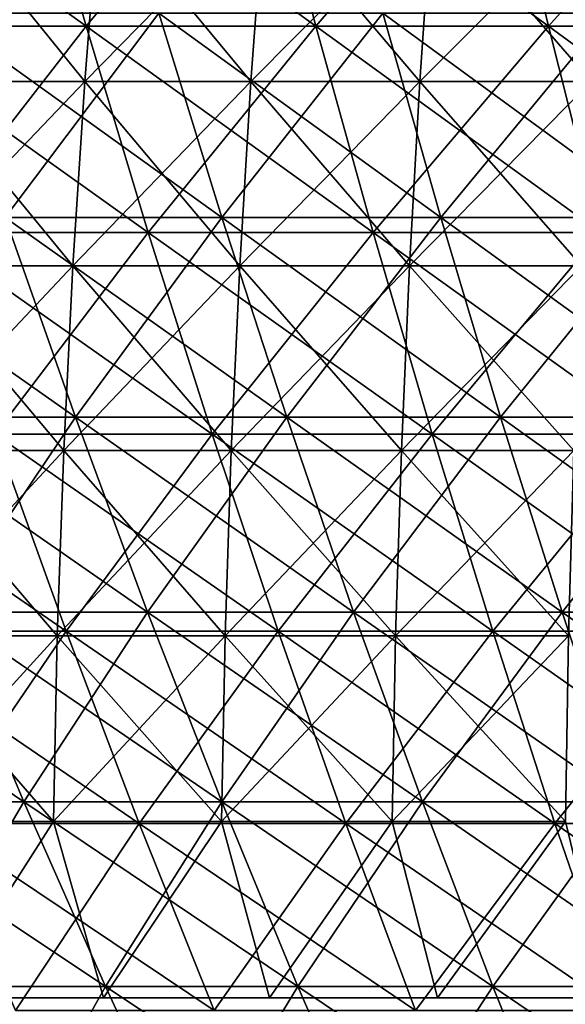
# Model space of a CAD drawing. Header units: millimetres. Extents: x -125 to 125, y -45 to 4025.
# Tile 344 of 656: x -36 to -29, y 3934 to 3946. Entities that reach past the tile are written whole.
import ezdxf

# ---------------------------------------------------------------- set-up
doc = ezdxf.new("R2010")
doc.units = ezdxf.units.MM
doc.header["$LTSCALE"] = 6.999206
for name, color, linetype in [('21', 7, 'CONTINUOUS'), ('22', 7, 'CONTINUOUS'), ('23', 7, 'CONTINUOUS'), ('24', 7, 'CONTINUOUS'), ('26', 7, 'CONTINUOUS'), ('27', 7, 'CONTINUOUS')]:
    doc.layers.add(name, color=color, linetype=linetype)

msp = doc.modelspace()

# ---------------------------------------------------------------- linework, layer by layer
at = {"layer": '21', "color": 7, "linetype": 'CONTINUOUS'}
for points in [[(-37.84, 3946.257, 89.401), (-35.069, 3946.257, 90.524), (-38.632, 3948.828, 91.271), (-37.84, 3946.257, 89.401)], [(-38.632, 3948.828, 91.271), (-35.069, 3946.257, 90.524), (-35.803, 3948.828, 92.418), (-38.632, 3948.828, 91.271)], [(-35.069, 3946.257, 90.524), (-32.265, 3946.257, 91.561), (-35.803, 3948.828, 92.418), (-35.069, 3946.257, 90.524)], [(-35.803, 3948.828, 92.418), (-32.265, 3946.257, 91.561), (-32.94, 3948.828, 93.476), (-35.803, 3948.828, 92.418)], [(-32.265, 3946.257, 91.561), (-29.43, 3946.257, 92.511), (-32.94, 3948.828, 93.476), (-32.265, 3946.257, 91.561)], [(-32.94, 3948.828, 93.476), (-29.43, 3946.257, 92.511), (-30.046, 3948.828, 94.446), (-32.94, 3948.828, 93.476)], [(-29.43, 3946.257, 92.511), (-26.567, 3946.257, 93.374), (-30.046, 3948.828, 94.446), (-29.43, 3946.257, 92.511)], [(-30.046, 3948.828, 94.446), (-26.567, 3946.257, 93.374), (-27.123, 3948.828, 95.327), (-30.046, 3948.828, 94.446)], [(-37.023, 3943.739, 87.47), (-34.312, 3943.739, 88.569), (-37.84, 3946.257, 89.401), (-37.023, 3943.739, 87.47)], [(-37.84, 3946.257, 89.401), (-34.312, 3943.739, 88.569), (-35.069, 3946.257, 90.524), (-37.84, 3946.257, 89.401)], [(-34.312, 3943.739, 88.569), (-31.568, 3943.739, 89.583), (-35.069, 3946.257, 90.524), (-34.312, 3943.739, 88.569)], [(-35.069, 3946.257, 90.524), (-31.568, 3943.739, 89.583), (-32.265, 3946.257, 91.561), (-35.069, 3946.257, 90.524)], [(-31.568, 3943.739, 89.583), (-28.794, 3943.739, 90.513), (-32.265, 3946.257, 91.561), (-31.568, 3943.739, 89.583)], [(-32.265, 3946.257, 91.561), (-28.794, 3943.739, 90.513), (-29.43, 3946.257, 92.511), (-32.265, 3946.257, 91.561)], [(-28.794, 3943.739, 90.513), (-25.993, 3943.739, 91.357), (-29.43, 3946.257, 92.511), (-28.794, 3943.739, 90.513)], [(-29.43, 3946.257, 92.511), (-25.993, 3943.739, 91.357), (-26.567, 3946.257, 93.374), (-29.43, 3946.257, 92.511)], [(-36.18, 3941.278, 85.479), (-33.531, 3941.278, 86.552), (-37.023, 3943.739, 87.47), (-36.18, 3941.278, 85.479)], [(-37.023, 3943.739, 87.47), (-33.531, 3941.278, 86.552), (-34.312, 3943.739, 88.569), (-37.023, 3943.739, 87.47)], [(-33.531, 3941.278, 86.552), (-30.849, 3941.278, 87.544), (-34.312, 3943.739, 88.569), (-33.531, 3941.278, 86.552)], [(-34.312, 3943.739, 88.569), (-30.849, 3941.278, 87.544), (-31.568, 3943.739, 89.583), (-34.312, 3943.739, 88.569)], [(-30.849, 3941.278, 87.544), (-28.139, 3941.278, 88.452), (-31.568, 3943.739, 89.583), (-30.849, 3941.278, 87.544)], [(-31.568, 3943.739, 89.583), (-28.139, 3941.278, 88.452), (-28.794, 3943.739, 90.513), (-31.568, 3943.739, 89.583)], [(-37.865, 3938.874, 82.302), (-35.312, 3938.874, 83.429), (-38.795, 3941.278, 84.324), (-37.865, 3938.874, 82.302)], [(-38.795, 3941.278, 84.324), (-35.312, 3938.874, 83.429), (-36.18, 3941.278, 85.479), (-38.795, 3941.278, 84.324)], [(-35.312, 3938.874, 83.429), (-32.726, 3938.874, 84.477), (-36.18, 3941.278, 85.479), (-35.312, 3938.874, 83.429)], [(-36.18, 3941.278, 85.479), (-32.726, 3938.874, 84.477), (-33.531, 3941.278, 86.552), (-36.18, 3941.278, 85.479)], [(-32.726, 3938.874, 84.477), (-30.109, 3938.874, 85.444), (-33.531, 3941.278, 86.552), (-32.726, 3938.874, 84.477)], [(-33.531, 3941.278, 86.552), (-30.109, 3938.874, 85.444), (-30.849, 3941.278, 87.544), (-33.531, 3941.278, 86.552)], [(-30.109, 3938.874, 85.444), (-27.464, 3938.874, 86.331), (-30.849, 3941.278, 87.544), (-30.109, 3938.874, 85.444)], [(-30.849, 3941.278, 87.544), (-27.464, 3938.874, 86.331), (-28.139, 3941.278, 88.452), (-30.849, 3941.278, 87.544)], [(-36.908, 3936.529, 80.223), (-34.42, 3936.529, 81.321), (-37.865, 3938.874, 82.302), (-36.908, 3936.529, 80.223)], [(-37.865, 3938.874, 82.302), (-34.42, 3936.529, 81.321), (-35.312, 3938.874, 83.429), (-37.865, 3938.874, 82.302)], [(-34.42, 3936.529, 81.321), (-31.9, 3936.529, 82.343), (-35.312, 3938.874, 83.429), (-34.42, 3936.529, 81.321)], [(-35.312, 3938.874, 83.429), (-31.9, 3936.529, 82.343), (-32.726, 3938.874, 84.477), (-35.312, 3938.874, 83.429)], [(-31.9, 3936.529, 82.343), (-29.349, 3936.529, 83.286), (-32.726, 3938.874, 84.477), (-31.9, 3936.529, 82.343)], [(-32.726, 3938.874, 84.477), (-29.349, 3936.529, 83.286), (-30.109, 3938.874, 85.444), (-32.726, 3938.874, 84.477)], [(-29.349, 3936.529, 83.286), (-26.77, 3936.529, 84.15), (-30.109, 3938.874, 85.444), (-29.349, 3936.529, 83.286)], [(-30.109, 3938.874, 85.444), (-26.77, 3936.529, 84.15), (-27.464, 3938.874, 86.331), (-30.109, 3938.874, 85.444)], [(-35.927, 3934.245, 78.089), (-33.505, 3934.245, 79.158), (-36.908, 3936.529, 80.223), (-35.927, 3934.245, 78.089)], [(-36.908, 3936.529, 80.223), (-33.505, 3934.245, 79.158), (-34.42, 3936.529, 81.321), (-36.908, 3936.529, 80.223)], [(-33.505, 3934.245, 79.158), (-31.051, 3934.245, 80.152), (-34.42, 3936.529, 81.321), (-33.505, 3934.245, 79.158)], [(-34.42, 3936.529, 81.321), (-31.051, 3934.245, 80.152), (-31.9, 3936.529, 82.343), (-34.42, 3936.529, 81.321)], [(-31.051, 3934.245, 80.152), (-28.568, 3934.245, 81.07), (-31.9, 3936.529, 82.343), (-31.051, 3934.245, 80.152)], [(-31.9, 3936.529, 82.343), (-28.568, 3934.245, 81.07), (-29.349, 3936.529, 83.286), (-31.9, 3936.529, 82.343)], [(-28.568, 3934.245, 81.07), (-26.058, 3934.245, 81.912), (-29.349, 3936.529, 83.286), (-28.568, 3934.245, 81.07)], [(-29.349, 3936.529, 83.286), (-26.058, 3934.245, 81.912), (-26.77, 3936.529, 84.15), (-29.349, 3936.529, 83.286)]]:
    msp.add_3dface(points, dxfattribs=at)
at = {"layer": '22', "color": 7, "linetype": 'CONTINUOUS'}
for points in [[(-35.803, 3948.828, -92.418), (-37.84, 3946.257, -89.401), (-38.632, 3948.828, -91.271), (-35.803, 3948.828, -92.418)], [(-35.069, 3946.257, -90.524), (-37.84, 3946.257, -89.401), (-35.803, 3948.828, -92.418), (-35.069, 3946.257, -90.524)], [(-32.94, 3948.828, -93.476), (-35.069, 3946.257, -90.524), (-35.803, 3948.828, -92.418), (-32.94, 3948.828, -93.476)], [(-32.265, 3946.257, -91.561), (-35.069, 3946.257, -90.524), (-32.94, 3948.828, -93.476), (-32.265, 3946.257, -91.561)], [(-30.046, 3948.828, -94.446), (-32.265, 3946.257, -91.561), (-32.94, 3948.828, -93.476), (-30.046, 3948.828, -94.446)], [(-29.43, 3946.257, -92.511), (-32.265, 3946.257, -91.561), (-30.046, 3948.828, -94.446), (-29.43, 3946.257, -92.511)], [(-27.123, 3948.828, -95.327), (-29.43, 3946.257, -92.511), (-30.046, 3948.828, -94.446), (-27.123, 3948.828, -95.327)], [(-26.567, 3946.257, -93.374), (-29.43, 3946.257, -92.511), (-27.123, 3948.828, -95.327), (-26.567, 3946.257, -93.374)], [(-35.069, 3946.257, -90.524), (-37.023, 3943.739, -87.47), (-37.84, 3946.257, -89.401), (-35.069, 3946.257, -90.524)], [(-34.312, 3943.739, -88.569), (-37.023, 3943.739, -87.47), (-35.069, 3946.257, -90.524), (-34.312, 3943.739, -88.569)], [(-32.265, 3946.257, -91.561), (-34.312, 3943.739, -88.569), (-35.069, 3946.257, -90.524), (-32.265, 3946.257, -91.561)], [(-31.568, 3943.739, -89.583), (-34.312, 3943.739, -88.569), (-32.265, 3946.257, -91.561), (-31.568, 3943.739, -89.583)], [(-29.43, 3946.257, -92.511), (-31.568, 3943.739, -89.583), (-32.265, 3946.257, -91.561), (-29.43, 3946.257, -92.511)], [(-28.794, 3943.739, -90.513), (-31.568, 3943.739, -89.583), (-29.43, 3946.257, -92.511), (-28.794, 3943.739, -90.513)], [(-26.567, 3946.257, -93.374), (-28.794, 3943.739, -90.513), (-29.43, 3946.257, -92.511), (-26.567, 3946.257, -93.374)], [(-34.312, 3943.739, -88.569), (-36.18, 3941.278, -85.479), (-37.023, 3943.739, -87.47), (-34.312, 3943.739, -88.569)], [(-33.531, 3941.278, -86.552), (-36.18, 3941.278, -85.479), (-34.312, 3943.739, -88.569), (-33.531, 3941.278, -86.552)], [(-31.568, 3943.739, -89.583), (-33.531, 3941.278, -86.552), (-34.312, 3943.739, -88.569), (-31.568, 3943.739, -89.583)], [(-30.849, 3941.278, -87.544), (-33.531, 3941.278, -86.552), (-31.568, 3943.739, -89.583), (-30.849, 3941.278, -87.544)], [(-28.794, 3943.739, -90.513), (-30.849, 3941.278, -87.544), (-31.568, 3943.739, -89.583), (-28.794, 3943.739, -90.513)], [(-28.139, 3941.278, -88.452), (-30.849, 3941.278, -87.544), (-28.794, 3943.739, -90.513), (-28.139, 3941.278, -88.452)], [(-35.312, 3938.874, -83.429), (-37.865, 3938.874, -82.302), (-36.18, 3941.278, -85.479), (-35.312, 3938.874, -83.429)], [(-33.531, 3941.278, -86.552), (-35.312, 3938.874, -83.429), (-36.18, 3941.278, -85.479), (-33.531, 3941.278, -86.552)], [(-32.726, 3938.874, -84.477), (-35.312, 3938.874, -83.429), (-33.531, 3941.278, -86.552), (-32.726, 3938.874, -84.477)], [(-30.849, 3941.278, -87.544), (-32.726, 3938.874, -84.477), (-33.531, 3941.278, -86.552), (-30.849, 3941.278, -87.544)], [(-30.109, 3938.874, -85.444), (-32.726, 3938.874, -84.477), (-30.849, 3941.278, -87.544), (-30.109, 3938.874, -85.444)], [(-28.139, 3941.278, -88.452), (-30.109, 3938.874, -85.444), (-30.849, 3941.278, -87.544), (-28.139, 3941.278, -88.452)], [(-27.464, 3938.874, -86.331), (-30.109, 3938.874, -85.444), (-28.139, 3941.278, -88.452), (-27.464, 3938.874, -86.331)], [(-35.312, 3938.874, -83.429), (-36.908, 3936.529, -80.223), (-37.865, 3938.874, -82.302), (-35.312, 3938.874, -83.429)], [(-34.42, 3936.529, -81.321), (-36.908, 3936.529, -80.223), (-35.312, 3938.874, -83.429), (-34.42, 3936.529, -81.321)], [(-32.726, 3938.874, -84.477), (-34.42, 3936.529, -81.321), (-35.312, 3938.874, -83.429), (-32.726, 3938.874, -84.477)], [(-31.9, 3936.529, -82.343), (-34.42, 3936.529, -81.321), (-32.726, 3938.874, -84.477), (-31.9, 3936.529, -82.343)], [(-30.109, 3938.874, -85.444), (-31.9, 3936.529, -82.343), (-32.726, 3938.874, -84.477), (-30.109, 3938.874, -85.444)], [(-29.349, 3936.529, -83.286), (-31.9, 3936.529, -82.343), (-30.109, 3938.874, -85.444), (-29.349, 3936.529, -83.286)], [(-27.464, 3938.874, -86.331), (-29.349, 3936.529, -83.286), (-30.109, 3938.874, -85.444), (-27.464, 3938.874, -86.331)], [(-26.77, 3936.529, -84.15), (-29.349, 3936.529, -83.286), (-27.464, 3938.874, -86.331), (-26.77, 3936.529, -84.15)], [(-34.42, 3936.529, -81.321), (-35.927, 3934.245, -78.089), (-36.908, 3936.529, -80.223), (-34.42, 3936.529, -81.321)], [(-33.505, 3934.245, -79.158), (-35.927, 3934.245, -78.089), (-34.42, 3936.529, -81.321), (-33.505, 3934.245, -79.158)], [(-31.9, 3936.529, -82.343), (-33.505, 3934.245, -79.158), (-34.42, 3936.529, -81.321), (-31.9, 3936.529, -82.343)], [(-31.051, 3934.245, -80.152), (-33.505, 3934.245, -79.158), (-31.9, 3936.529, -82.343), (-31.051, 3934.245, -80.152)], [(-29.349, 3936.529, -83.286), (-31.051, 3934.245, -80.152), (-31.9, 3936.529, -82.343), (-29.349, 3936.529, -83.286)], [(-28.568, 3934.245, -81.07), (-31.051, 3934.245, -80.152), (-29.349, 3936.529, -83.286), (-28.568, 3934.245, -81.07)], [(-26.77, 3936.529, -84.15), (-28.568, 3934.245, -81.07), (-29.349, 3936.529, -83.286), (-26.77, 3936.529, -84.15)]]:
    msp.add_3dface(points, dxfattribs=at)
at = {"layer": '23', "color": 7, "linetype": 'CONTINUOUS'}
for points in [[(-36.053, 3943.923, -85.18), (-33.413, 3943.923, -86.25), (-36.883, 3946.417, -87.14), (-36.053, 3943.923, -85.18)], [(-36.883, 3946.417, -87.14), (-33.413, 3943.923, -86.25), (-34.182, 3946.417, -88.234), (-36.883, 3946.417, -87.14)], [(-33.413, 3943.923, -86.25), (-30.741, 3943.923, -87.238), (-34.182, 3946.417, -88.234), (-33.413, 3943.923, -86.25)], [(-34.182, 3946.417, -88.234), (-30.741, 3943.923, -87.238), (-31.449, 3946.417, -89.245), (-34.182, 3946.417, -88.234)], [(-30.741, 3943.923, -87.238), (-28.04, 3943.923, -88.143), (-31.449, 3946.417, -89.245), (-30.741, 3943.923, -87.238)], [(-31.449, 3946.417, -89.245), (-28.04, 3943.923, -88.143), (-28.685, 3946.417, -90.171), (-31.449, 3946.417, -89.245)], [(-37.743, 3941.486, -82.036), (-35.198, 3941.486, -83.159), (-38.66, 3943.923, -84.029), (-37.743, 3941.486, -82.036)], [(-38.66, 3943.923, -84.029), (-35.198, 3941.486, -83.159), (-36.053, 3943.923, -85.18), (-38.66, 3943.923, -84.029)], [(-35.198, 3941.486, -83.159), (-32.621, 3941.486, -84.204), (-36.053, 3943.923, -85.18), (-35.198, 3941.486, -83.159)], [(-36.053, 3943.923, -85.18), (-32.621, 3941.486, -84.204), (-33.413, 3943.923, -86.25), (-36.053, 3943.923, -85.18)], [(-32.621, 3941.486, -84.204), (-30.012, 3941.486, -85.168), (-33.413, 3943.923, -86.25), (-32.621, 3941.486, -84.204)], [(-33.413, 3943.923, -86.25), (-30.012, 3941.486, -85.168), (-30.741, 3943.923, -87.238), (-33.413, 3943.923, -86.25)], [(-30.012, 3941.486, -85.168), (-27.375, 3941.486, -86.052), (-30.741, 3943.923, -87.238), (-30.012, 3941.486, -85.168)], [(-30.741, 3943.923, -87.238), (-27.375, 3941.486, -86.052), (-28.04, 3943.923, -88.143), (-30.741, 3943.923, -87.238)], [(-36.799, 3939.109, -79.985), (-34.318, 3939.109, -81.08), (-37.743, 3941.486, -82.036), (-36.799, 3939.109, -79.985)], [(-37.743, 3941.486, -82.036), (-34.318, 3939.109, -81.08), (-35.198, 3941.486, -83.159), (-37.743, 3941.486, -82.036)], [(-34.318, 3939.109, -81.08), (-31.805, 3939.109, -82.098), (-35.198, 3941.486, -83.159), (-34.318, 3939.109, -81.08)], [(-35.198, 3941.486, -83.159), (-31.805, 3939.109, -82.098), (-32.621, 3941.486, -84.204), (-35.198, 3941.486, -83.159)], [(-31.805, 3939.109, -82.098), (-29.262, 3939.109, -83.039), (-32.621, 3941.486, -84.204), (-31.805, 3939.109, -82.098)], [(-32.621, 3941.486, -84.204), (-29.262, 3939.109, -83.039), (-30.012, 3941.486, -85.168), (-32.621, 3941.486, -84.204)], [(-29.262, 3939.109, -83.039), (-26.691, 3939.109, -83.901), (-30.012, 3941.486, -85.168), (-29.262, 3939.109, -83.039)], [(-30.012, 3941.486, -85.168), (-26.691, 3939.109, -83.901), (-27.375, 3941.486, -86.052), (-30.012, 3941.486, -85.168)], [(-38.21, 3936.793, -76.736), (-35.829, 3936.793, -77.876), (-39.244, 3939.109, -78.813), (-38.21, 3936.793, -76.736)], [(-39.244, 3939.109, -78.813), (-35.829, 3936.793, -77.876), (-36.799, 3939.109, -79.985), (-39.244, 3939.109, -78.813)], [(-35.829, 3936.793, -77.876), (-33.414, 3936.793, -78.943), (-36.799, 3939.109, -79.985), (-35.829, 3936.793, -77.876)], [(-36.799, 3939.109, -79.985), (-33.414, 3936.793, -78.943), (-34.318, 3939.109, -81.08), (-36.799, 3939.109, -79.985)], [(-33.414, 3936.793, -78.943), (-30.967, 3936.793, -79.934), (-34.318, 3939.109, -81.08), (-33.414, 3936.793, -78.943)], [(-34.318, 3939.109, -81.08), (-30.967, 3936.793, -79.934), (-31.805, 3939.109, -82.098), (-34.318, 3939.109, -81.08)], [(-30.967, 3936.793, -79.934), (-28.49, 3936.793, -80.85), (-31.805, 3939.109, -82.098), (-30.967, 3936.793, -79.934)], [(-31.805, 3939.109, -82.098), (-28.49, 3936.793, -80.85), (-29.262, 3939.109, -83.039), (-31.805, 3939.109, -82.098)], [(-28.49, 3936.793, -80.85), (-25.987, 3936.793, -81.689), (-29.262, 3939.109, -83.039), (-28.49, 3936.793, -80.85)], [(-29.262, 3939.109, -83.039), (-25.987, 3936.793, -81.689), (-26.691, 3939.109, -83.901), (-29.262, 3939.109, -83.039)], [(-37.149, 3934.539, -74.604), (-34.833, 3934.539, -75.713), (-38.21, 3936.793, -76.736), (-37.149, 3934.539, -74.604)], [(-38.21, 3936.793, -76.736), (-34.833, 3934.539, -75.713), (-35.829, 3936.793, -77.876), (-38.21, 3936.793, -76.736)], [(-34.833, 3934.539, -75.713), (-32.485, 3934.539, -76.75), (-35.829, 3936.793, -77.876), (-34.833, 3934.539, -75.713)], [(-35.829, 3936.793, -77.876), (-32.485, 3934.539, -76.75), (-33.414, 3936.793, -78.943), (-35.829, 3936.793, -77.876)], [(-32.485, 3934.539, -76.75), (-30.106, 3934.539, -77.714), (-33.414, 3936.793, -78.943), (-32.485, 3934.539, -76.75)], [(-33.414, 3936.793, -78.943), (-30.106, 3934.539, -77.714), (-30.967, 3936.793, -79.934), (-33.414, 3936.793, -78.943)], [(-30.106, 3934.539, -77.714), (-27.699, 3934.539, -78.604), (-30.967, 3936.793, -79.934), (-30.106, 3934.539, -77.714)], [(-30.967, 3936.793, -79.934), (-27.699, 3934.539, -78.604), (-28.49, 3936.793, -80.85), (-30.967, 3936.793, -79.934)], [(-36.061, 3932.35, -72.419), (-33.813, 3932.35, -73.496), (-37.149, 3934.539, -74.604), (-36.061, 3932.35, -72.419)], [(-37.149, 3934.539, -74.604), (-33.813, 3932.35, -73.496), (-34.833, 3934.539, -75.713), (-37.149, 3934.539, -74.604)], [(-33.813, 3932.35, -73.496), (-31.534, 3932.35, -74.502), (-34.833, 3934.539, -75.713), (-33.813, 3932.35, -73.496)], [(-34.833, 3934.539, -75.713), (-31.534, 3932.35, -74.502), (-32.485, 3934.539, -76.75), (-34.833, 3934.539, -75.713)], [(-31.534, 3932.35, -74.502), (-29.225, 3932.35, -75.438), (-32.485, 3934.539, -76.75), (-31.534, 3932.35, -74.502)], [(-32.485, 3934.539, -76.75), (-29.225, 3932.35, -75.438), (-30.106, 3934.539, -77.714), (-32.485, 3934.539, -76.75)], [(-29.225, 3932.35, -75.438), (-26.888, 3932.35, -76.302), (-30.106, 3934.539, -77.714), (-29.225, 3932.35, -75.438)], [(-30.106, 3934.539, -77.714), (-26.888, 3932.35, -76.302), (-27.699, 3934.539, -78.604), (-30.106, 3934.539, -77.714)]]:
    msp.add_3dface(points, dxfattribs=at)
at = {"layer": '24', "color": 7, "linetype": 'CONTINUOUS'}
for points in [[(-34.182, 3946.417, 88.234), (-36.053, 3943.923, 85.18), (-36.883, 3946.417, 87.14), (-34.182, 3946.417, 88.234)], [(-33.413, 3943.923, 86.25), (-36.053, 3943.923, 85.18), (-34.182, 3946.417, 88.234), (-33.413, 3943.923, 86.25)], [(-31.449, 3946.417, 89.245), (-33.413, 3943.923, 86.25), (-34.182, 3946.417, 88.234), (-31.449, 3946.417, 89.245)], [(-30.741, 3943.923, 87.238), (-33.413, 3943.923, 86.25), (-31.449, 3946.417, 89.245), (-30.741, 3943.923, 87.238)], [(-28.685, 3946.417, 90.171), (-30.741, 3943.923, 87.238), (-31.449, 3946.417, 89.245), (-28.685, 3946.417, 90.171)], [(-28.04, 3943.923, 88.143), (-30.741, 3943.923, 87.238), (-28.685, 3946.417, 90.171), (-28.04, 3943.923, 88.143)], [(-35.198, 3941.486, 83.159), (-37.743, 3941.486, 82.036), (-36.053, 3943.923, 85.18), (-35.198, 3941.486, 83.159)], [(-33.413, 3943.923, 86.25), (-35.198, 3941.486, 83.159), (-36.053, 3943.923, 85.18), (-33.413, 3943.923, 86.25)], [(-32.621, 3941.486, 84.204), (-35.198, 3941.486, 83.159), (-33.413, 3943.923, 86.25), (-32.621, 3941.486, 84.204)], [(-30.741, 3943.923, 87.238), (-32.621, 3941.486, 84.204), (-33.413, 3943.923, 86.25), (-30.741, 3943.923, 87.238)], [(-30.012, 3941.486, 85.168), (-32.621, 3941.486, 84.204), (-30.741, 3943.923, 87.238), (-30.012, 3941.486, 85.168)], [(-28.04, 3943.923, 88.143), (-30.012, 3941.486, 85.168), (-30.741, 3943.923, 87.238), (-28.04, 3943.923, 88.143)], [(-27.375, 3941.486, 86.052), (-30.012, 3941.486, 85.168), (-28.04, 3943.923, 88.143), (-27.375, 3941.486, 86.052)], [(-35.198, 3941.486, 83.159), (-36.799, 3939.109, 79.985), (-37.743, 3941.486, 82.036), (-35.198, 3941.486, 83.159)], [(-34.318, 3939.109, 81.08), (-36.799, 3939.109, 79.985), (-35.198, 3941.486, 83.159), (-34.318, 3939.109, 81.08)], [(-32.621, 3941.486, 84.204), (-34.318, 3939.109, 81.08), (-35.198, 3941.486, 83.159), (-32.621, 3941.486, 84.204)], [(-31.805, 3939.109, 82.098), (-34.318, 3939.109, 81.08), (-32.621, 3941.486, 84.204), (-31.805, 3939.109, 82.098)], [(-30.012, 3941.486, 85.168), (-31.805, 3939.109, 82.098), (-32.621, 3941.486, 84.204), (-30.012, 3941.486, 85.168)], [(-29.262, 3939.109, 83.039), (-31.805, 3939.109, 82.098), (-30.012, 3941.486, 85.168), (-29.262, 3939.109, 83.039)], [(-27.375, 3941.486, 86.052), (-29.262, 3939.109, 83.039), (-30.012, 3941.486, 85.168), (-27.375, 3941.486, 86.052)], [(-26.691, 3939.109, 83.901), (-29.262, 3939.109, 83.039), (-27.375, 3941.486, 86.052), (-26.691, 3939.109, 83.901)], [(-35.829, 3936.793, 77.876), (-38.21, 3936.793, 76.736), (-36.799, 3939.109, 79.985), (-35.829, 3936.793, 77.876)], [(-34.318, 3939.109, 81.08), (-35.829, 3936.793, 77.876), (-36.799, 3939.109, 79.985), (-34.318, 3939.109, 81.08)], [(-33.414, 3936.793, 78.943), (-35.829, 3936.793, 77.876), (-34.318, 3939.109, 81.08), (-33.414, 3936.793, 78.943)], [(-31.805, 3939.109, 82.098), (-33.414, 3936.793, 78.943), (-34.318, 3939.109, 81.08), (-31.805, 3939.109, 82.098)], [(-30.967, 3936.793, 79.934), (-33.414, 3936.793, 78.943), (-31.805, 3939.109, 82.098), (-30.967, 3936.793, 79.934)], [(-29.262, 3939.109, 83.039), (-30.967, 3936.793, 79.934), (-31.805, 3939.109, 82.098), (-29.262, 3939.109, 83.039)], [(-28.49, 3936.793, 80.85), (-30.967, 3936.793, 79.934), (-29.262, 3939.109, 83.039), (-28.49, 3936.793, 80.85)], [(-26.691, 3939.109, 83.901), (-28.49, 3936.793, 80.85), (-29.262, 3939.109, 83.039), (-26.691, 3939.109, 83.901)], [(-35.829, 3936.793, 77.876), (-37.149, 3934.539, 74.604), (-38.21, 3936.793, 76.736), (-35.829, 3936.793, 77.876)], [(-34.833, 3934.539, 75.713), (-37.149, 3934.539, 74.604), (-35.829, 3936.793, 77.876), (-34.833, 3934.539, 75.713)], [(-33.414, 3936.793, 78.943), (-34.833, 3934.539, 75.713), (-35.829, 3936.793, 77.876), (-33.414, 3936.793, 78.943)], [(-32.485, 3934.539, 76.75), (-34.833, 3934.539, 75.713), (-33.414, 3936.793, 78.943), (-32.485, 3934.539, 76.75)], [(-30.967, 3936.793, 79.934), (-32.485, 3934.539, 76.75), (-33.414, 3936.793, 78.943), (-30.967, 3936.793, 79.934)], [(-30.106, 3934.539, 77.714), (-32.485, 3934.539, 76.75), (-30.967, 3936.793, 79.934), (-30.106, 3934.539, 77.714)], [(-28.49, 3936.793, 80.85), (-30.106, 3934.539, 77.714), (-30.967, 3936.793, 79.934), (-28.49, 3936.793, 80.85)], [(-27.699, 3934.539, 78.604), (-30.106, 3934.539, 77.714), (-28.49, 3936.793, 80.85), (-27.699, 3934.539, 78.604)], [(-34.833, 3934.539, 75.713), (-36.061, 3932.35, 72.419), (-37.149, 3934.539, 74.604), (-34.833, 3934.539, 75.713)], [(-33.813, 3932.35, 73.496), (-36.061, 3932.35, 72.419), (-34.833, 3934.539, 75.713), (-33.813, 3932.35, 73.496)], [(-32.485, 3934.539, 76.75), (-33.813, 3932.35, 73.496), (-34.833, 3934.539, 75.713), (-32.485, 3934.539, 76.75)], [(-31.534, 3932.35, 74.502), (-33.813, 3932.35, 73.496), (-32.485, 3934.539, 76.75), (-31.534, 3932.35, 74.502)], [(-30.106, 3934.539, 77.714), (-31.534, 3932.35, 74.502), (-32.485, 3934.539, 76.75), (-30.106, 3934.539, 77.714)], [(-29.225, 3932.35, 75.438), (-31.534, 3932.35, 74.502), (-30.106, 3934.539, 77.714), (-29.225, 3932.35, 75.438)], [(-27.699, 3934.539, 78.604), (-29.225, 3932.35, 75.438), (-30.106, 3934.539, 77.714), (-27.699, 3934.539, 78.604)], [(-26.888, 3932.35, 76.302), (-29.225, 3932.35, 75.438), (-27.699, 3934.539, 78.604), (-26.888, 3932.35, 76.302)]]:
    msp.add_3dface(points, dxfattribs=at)
at = {"layer": '26', "color": 7, "linetype": 'CONTINUOUS'}
for points in [[(-37.081, 3945.582, 64.226), (-35.085, 3945.582, 65.337), (-36.895, 3947.819, 63.904), (-37.081, 3945.582, 64.226)], [(-36.895, 3947.819, 63.904), (-35.085, 3945.582, 65.337), (-34.909, 3947.819, 65.01), (-36.895, 3947.819, 63.904)], [(-35.085, 3945.582, 65.337), (-33.057, 3945.582, 66.387), (-34.909, 3947.819, 65.01), (-35.085, 3945.582, 65.337)], [(-34.909, 3947.819, 65.01), (-33.057, 3945.582, 66.387), (-32.891, 3947.819, 66.054), (-34.909, 3947.819, 65.01)], [(-33.057, 3945.582, 66.387), (-30.997, 3945.582, 67.373), (-32.891, 3947.819, 66.054), (-33.057, 3945.582, 66.387)], [(-32.891, 3947.819, 66.054), (-30.997, 3945.582, 67.373), (-30.841, 3947.819, 67.035), (-32.891, 3947.819, 66.054)], [(-30.997, 3945.582, 67.373), (-28.907, 3945.582, 68.296), (-30.841, 3947.819, 67.035), (-30.997, 3945.582, 67.373)], [(-30.841, 3947.819, 67.035), (-28.907, 3945.582, 68.296), (-28.762, 3947.819, 67.953), (-30.841, 3947.819, 67.035)], [(-37.233, 3943.335, 64.489), (-35.229, 3943.335, 65.605), (-37.081, 3945.582, 64.226), (-37.233, 3943.335, 64.489)], [(-37.081, 3945.582, 64.226), (-35.229, 3943.335, 65.605), (-35.085, 3945.582, 65.337), (-37.081, 3945.582, 64.226)], [(-35.229, 3943.335, 65.605), (-33.192, 3943.335, 66.659), (-35.085, 3945.582, 65.337), (-35.229, 3943.335, 65.605)], [(-35.085, 3945.582, 65.337), (-33.192, 3943.335, 66.659), (-33.057, 3945.582, 66.387), (-35.085, 3945.582, 65.337)], [(-33.192, 3943.335, 66.659), (-31.124, 3943.335, 67.65), (-33.057, 3945.582, 66.387), (-33.192, 3943.335, 66.659)], [(-33.057, 3945.582, 66.387), (-31.124, 3943.335, 67.65), (-30.997, 3945.582, 67.373), (-33.057, 3945.582, 66.387)], [(-31.124, 3943.335, 67.65), (-29.026, 3943.335, 68.576), (-30.997, 3945.582, 67.373), (-31.124, 3943.335, 67.65)], [(-30.997, 3945.582, 67.373), (-29.026, 3943.335, 68.576), (-28.907, 3945.582, 68.296), (-30.997, 3945.582, 67.373)], [(-37.351, 3941.079, 64.694), (-35.341, 3941.079, 65.813), (-37.233, 3943.335, 64.489), (-37.351, 3941.079, 64.694)], [(-37.233, 3943.335, 64.489), (-35.341, 3941.079, 65.813), (-35.229, 3943.335, 65.605), (-37.233, 3943.335, 64.489)], [(-35.341, 3941.079, 65.813), (-33.298, 3941.079, 66.87), (-35.229, 3943.335, 65.605), (-35.341, 3941.079, 65.813)], [(-35.229, 3943.335, 65.605), (-33.298, 3941.079, 66.87), (-33.192, 3943.335, 66.659), (-35.229, 3943.335, 65.605)], [(-33.298, 3941.079, 66.87), (-31.222, 3941.079, 67.864), (-33.192, 3943.335, 66.659), (-33.298, 3941.079, 66.87)], [(-33.192, 3943.335, 66.659), (-31.222, 3941.079, 67.864), (-31.124, 3943.335, 67.65), (-33.192, 3943.335, 66.659)], [(-31.222, 3941.079, 67.864), (-29.118, 3941.079, 68.793), (-31.124, 3943.335, 67.65), (-31.222, 3941.079, 67.864)], [(-31.124, 3943.335, 67.65), (-29.118, 3941.079, 68.793), (-29.026, 3943.335, 68.576), (-31.124, 3943.335, 67.65)], [(-37.435, 3938.818, 64.839), (-35.42, 3938.818, 65.961), (-37.351, 3941.079, 64.694), (-37.435, 3938.818, 64.839)], [(-37.351, 3941.079, 64.694), (-35.42, 3938.818, 65.961), (-35.341, 3941.079, 65.813), (-37.351, 3941.079, 64.694)], [(-35.42, 3938.818, 65.961), (-33.372, 3938.818, 67.021), (-35.341, 3941.079, 65.813), (-35.42, 3938.818, 65.961)], [(-35.341, 3941.079, 65.813), (-33.372, 3938.818, 67.021), (-33.298, 3941.079, 66.87), (-35.341, 3941.079, 65.813)], [(-33.372, 3938.818, 67.021), (-31.293, 3938.818, 68.017), (-33.298, 3941.079, 66.87), (-33.372, 3938.818, 67.021)], [(-33.298, 3941.079, 66.87), (-31.293, 3938.818, 68.017), (-31.222, 3941.079, 67.864), (-33.298, 3941.079, 66.87)], [(-31.293, 3938.818, 68.017), (-29.183, 3938.818, 68.948), (-31.222, 3941.079, 67.864), (-31.293, 3938.818, 68.017)], [(-31.222, 3941.079, 67.864), (-29.183, 3938.818, 68.948), (-29.118, 3941.079, 68.793), (-31.222, 3941.079, 67.864)], [(-37.485, 3936.552, 64.925), (-35.467, 3936.552, 66.049), (-37.435, 3938.818, 64.839), (-37.485, 3936.552, 64.925)], [(-37.435, 3938.818, 64.839), (-35.467, 3936.552, 66.049), (-35.42, 3938.818, 65.961), (-37.435, 3938.818, 64.839)], [(-35.467, 3936.552, 66.049), (-33.417, 3936.552, 67.11), (-35.42, 3938.818, 65.961), (-35.467, 3936.552, 66.049)], [(-35.42, 3938.818, 65.961), (-33.417, 3936.552, 67.11), (-33.372, 3938.818, 67.021), (-35.42, 3938.818, 65.961)], [(-33.417, 3936.552, 67.11), (-31.334, 3936.552, 68.107), (-33.372, 3938.818, 67.021), (-33.417, 3936.552, 67.11)], [(-33.372, 3938.818, 67.021), (-31.334, 3936.552, 68.107), (-31.293, 3938.818, 68.017), (-33.372, 3938.818, 67.021)], [(-31.334, 3936.552, 68.107), (-29.222, 3936.552, 69.039), (-31.293, 3938.818, 68.017), (-31.334, 3936.552, 68.107)], [(-31.293, 3938.818, 68.017), (-29.222, 3936.552, 69.039), (-29.183, 3938.818, 68.948), (-31.293, 3938.818, 68.017)], [(-37.485, 3936.552, 64.925), (-36.844, 3934.4, 65.326), (-35.467, 3936.552, 66.049), (-37.485, 3936.552, 64.925)], [(-36.844, 3934.4, 65.326), (-34.854, 3934.4, 66.409), (-35.467, 3936.552, 66.049), (-36.844, 3934.4, 65.326)], [(-35.467, 3936.552, 66.049), (-34.854, 3934.4, 66.409), (-33.417, 3936.552, 67.11), (-35.467, 3936.552, 66.049)], [(-34.854, 3934.4, 66.409), (-32.833, 3934.4, 67.432), (-33.417, 3936.552, 67.11), (-34.854, 3934.4, 66.409)], [(-33.417, 3936.552, 67.11), (-32.833, 3934.4, 67.432), (-31.334, 3936.552, 68.107), (-33.417, 3936.552, 67.11)], [(-32.833, 3934.4, 67.432), (-30.781, 3934.4, 68.392), (-31.334, 3936.552, 68.107), (-32.833, 3934.4, 67.432)], [(-31.334, 3936.552, 68.107), (-30.781, 3934.4, 68.392), (-29.222, 3936.552, 69.039), (-31.334, 3936.552, 68.107)], [(-30.781, 3934.4, 68.392), (-28.701, 3934.4, 69.291), (-29.222, 3936.552, 69.039), (-30.781, 3934.4, 68.392)]]:
    msp.add_3dface(points, dxfattribs=at)
at = {"layer": '27', "color": 7, "linetype": 'CONTINUOUS'}
for points in [[(-35.085, 3945.582, -65.337), (-37.081, 3945.582, -64.226), (-34.909, 3947.819, -65.01), (-35.085, 3945.582, -65.337)], [(-34.909, 3947.819, -65.01), (-37.081, 3945.582, -64.226), (-36.895, 3947.819, -63.904), (-34.909, 3947.819, -65.01)], [(-33.057, 3945.582, -66.387), (-35.085, 3945.582, -65.337), (-32.891, 3947.819, -66.054), (-33.057, 3945.582, -66.387)], [(-32.891, 3947.819, -66.054), (-35.085, 3945.582, -65.337), (-34.909, 3947.819, -65.01), (-32.891, 3947.819, -66.054)], [(-30.997, 3945.582, -67.373), (-33.057, 3945.582, -66.387), (-30.841, 3947.819, -67.035), (-30.997, 3945.582, -67.373)], [(-30.841, 3947.819, -67.035), (-33.057, 3945.582, -66.387), (-32.891, 3947.819, -66.054), (-30.841, 3947.819, -67.035)], [(-28.907, 3945.582, -68.296), (-30.997, 3945.582, -67.373), (-28.762, 3947.819, -67.953), (-28.907, 3945.582, -68.296)], [(-28.762, 3947.819, -67.953), (-30.997, 3945.582, -67.373), (-30.841, 3947.819, -67.035), (-28.762, 3947.819, -67.953)], [(-35.229, 3943.335, -65.605), (-37.233, 3943.335, -64.489), (-35.085, 3945.582, -65.337), (-35.229, 3943.335, -65.605)], [(-35.085, 3945.582, -65.337), (-37.233, 3943.335, -64.489), (-37.081, 3945.582, -64.226), (-35.085, 3945.582, -65.337)], [(-33.192, 3943.335, -66.659), (-35.229, 3943.335, -65.605), (-33.057, 3945.582, -66.387), (-33.192, 3943.335, -66.659)], [(-33.057, 3945.582, -66.387), (-35.229, 3943.335, -65.605), (-35.085, 3945.582, -65.337), (-33.057, 3945.582, -66.387)], [(-31.124, 3943.335, -67.65), (-33.192, 3943.335, -66.659), (-30.997, 3945.582, -67.373), (-31.124, 3943.335, -67.65)], [(-30.997, 3945.582, -67.373), (-33.192, 3943.335, -66.659), (-33.057, 3945.582, -66.387), (-30.997, 3945.582, -67.373)], [(-29.026, 3943.335, -68.576), (-31.124, 3943.335, -67.65), (-28.907, 3945.582, -68.296), (-29.026, 3943.335, -68.576)], [(-28.907, 3945.582, -68.296), (-31.124, 3943.335, -67.65), (-30.997, 3945.582, -67.373), (-28.907, 3945.582, -68.296)], [(-35.341, 3941.079, -65.813), (-37.351, 3941.079, -64.694), (-35.229, 3943.335, -65.605), (-35.341, 3941.079, -65.813)], [(-35.229, 3943.335, -65.605), (-37.351, 3941.079, -64.694), (-37.233, 3943.335, -64.489), (-35.229, 3943.335, -65.605)], [(-33.298, 3941.079, -66.87), (-35.341, 3941.079, -65.813), (-33.192, 3943.335, -66.659), (-33.298, 3941.079, -66.87)], [(-33.192, 3943.335, -66.659), (-35.341, 3941.079, -65.813), (-35.229, 3943.335, -65.605), (-33.192, 3943.335, -66.659)], [(-31.222, 3941.079, -67.864), (-33.298, 3941.079, -66.87), (-31.124, 3943.335, -67.65), (-31.222, 3941.079, -67.864)], [(-31.124, 3943.335, -67.65), (-33.298, 3941.079, -66.87), (-33.192, 3943.335, -66.659), (-31.124, 3943.335, -67.65)], [(-29.118, 3941.079, -68.793), (-31.222, 3941.079, -67.864), (-29.026, 3943.335, -68.576), (-29.118, 3941.079, -68.793)], [(-29.026, 3943.335, -68.576), (-31.222, 3941.079, -67.864), (-31.124, 3943.335, -67.65), (-29.026, 3943.335, -68.576)], [(-35.42, 3938.818, -65.961), (-37.435, 3938.818, -64.839), (-35.341, 3941.079, -65.813), (-35.42, 3938.818, -65.961)], [(-35.341, 3941.079, -65.813), (-37.435, 3938.818, -64.839), (-37.351, 3941.079, -64.694), (-35.341, 3941.079, -65.813)], [(-33.372, 3938.818, -67.021), (-35.42, 3938.818, -65.961), (-33.298, 3941.079, -66.87), (-33.372, 3938.818, -67.021)], [(-33.298, 3941.079, -66.87), (-35.42, 3938.818, -65.961), (-35.341, 3941.079, -65.813), (-33.298, 3941.079, -66.87)], [(-31.293, 3938.818, -68.017), (-33.372, 3938.818, -67.021), (-31.222, 3941.079, -67.864), (-31.293, 3938.818, -68.017)], [(-31.222, 3941.079, -67.864), (-33.372, 3938.818, -67.021), (-33.298, 3941.079, -66.87), (-31.222, 3941.079, -67.864)], [(-29.183, 3938.818, -68.948), (-31.293, 3938.818, -68.017), (-29.118, 3941.079, -68.793), (-29.183, 3938.818, -68.948)], [(-29.118, 3941.079, -68.793), (-31.293, 3938.818, -68.017), (-31.222, 3941.079, -67.864), (-29.118, 3941.079, -68.793)], [(-35.467, 3936.552, -66.049), (-37.485, 3936.552, -64.925), (-35.42, 3938.818, -65.961), (-35.467, 3936.552, -66.049)], [(-35.42, 3938.818, -65.961), (-37.485, 3936.552, -64.925), (-37.435, 3938.818, -64.839), (-35.42, 3938.818, -65.961)], [(-33.417, 3936.552, -67.11), (-35.467, 3936.552, -66.049), (-33.372, 3938.818, -67.021), (-33.417, 3936.552, -67.11)], [(-33.372, 3938.818, -67.021), (-35.467, 3936.552, -66.049), (-35.42, 3938.818, -65.961), (-33.372, 3938.818, -67.021)], [(-31.334, 3936.552, -68.107), (-33.417, 3936.552, -67.11), (-31.293, 3938.818, -68.017), (-31.334, 3936.552, -68.107)], [(-31.293, 3938.818, -68.017), (-33.417, 3936.552, -67.11), (-33.372, 3938.818, -67.021), (-31.293, 3938.818, -68.017)], [(-29.222, 3936.552, -69.039), (-31.334, 3936.552, -68.107), (-29.183, 3938.818, -68.948), (-29.222, 3936.552, -69.039)], [(-29.183, 3938.818, -68.948), (-31.334, 3936.552, -68.107), (-31.293, 3938.818, -68.017), (-29.183, 3938.818, -68.948)], [(-37.485, 3936.552, -64.925), (-35.467, 3936.552, -66.049), (-36.844, 3934.4, -65.326), (-37.485, 3936.552, -64.925)], [(-36.844, 3934.4, -65.326), (-35.467, 3936.552, -66.049), (-34.854, 3934.4, -66.409), (-36.844, 3934.4, -65.326)], [(-35.467, 3936.552, -66.049), (-33.417, 3936.552, -67.11), (-34.854, 3934.4, -66.409), (-35.467, 3936.552, -66.049)], [(-34.854, 3934.4, -66.409), (-33.417, 3936.552, -67.11), (-32.833, 3934.4, -67.432), (-34.854, 3934.4, -66.409)], [(-33.417, 3936.552, -67.11), (-31.334, 3936.552, -68.107), (-32.833, 3934.4, -67.432), (-33.417, 3936.552, -67.11)], [(-32.833, 3934.4, -67.432), (-31.334, 3936.552, -68.107), (-30.781, 3934.4, -68.392), (-32.833, 3934.4, -67.432)], [(-31.334, 3936.552, -68.107), (-29.222, 3936.552, -69.039), (-30.781, 3934.4, -68.392), (-31.334, 3936.552, -68.107)], [(-30.781, 3934.4, -68.392), (-29.222, 3936.552, -69.039), (-28.701, 3934.4, -69.291), (-30.781, 3934.4, -68.392)]]:
    msp.add_3dface(points, dxfattribs=at)

doc.saveas('drawing.dxf')
